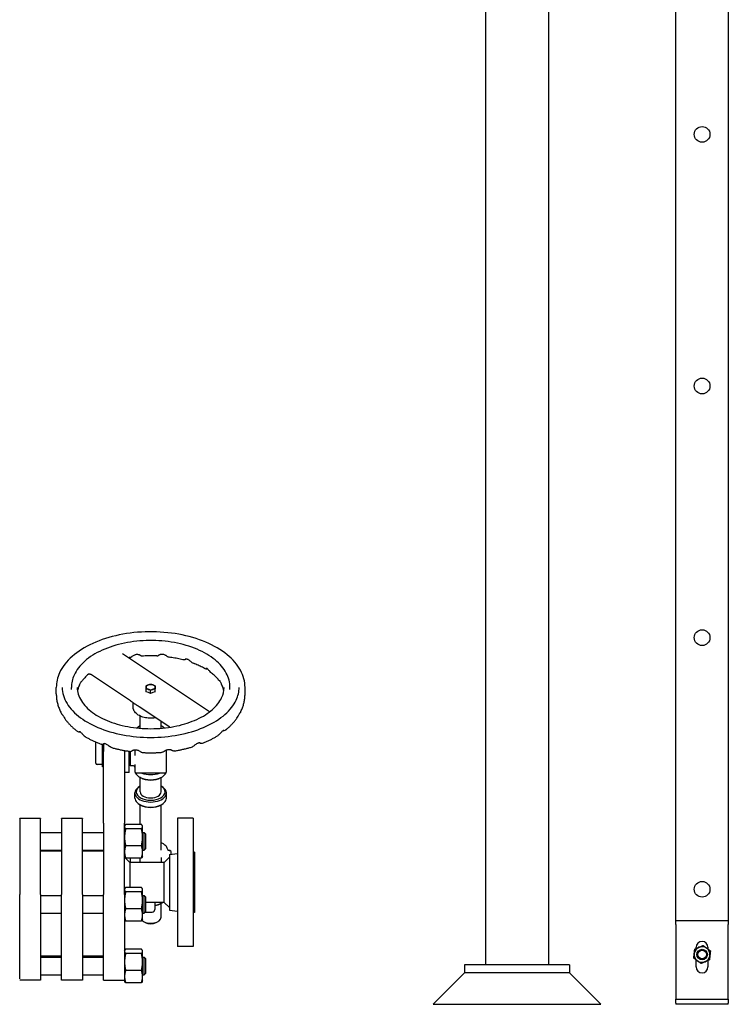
# Model space of a CAD drawing. Header units: inches. Extents: x 24 to 1128, y -74 to 748.
# Tile 385 of 557: x 731 to 765, y 141 to 188. Entities that reach past the tile are written whole.
import ezdxf

# ---------------------------------------------------------------- set-up
doc = ezdxf.new("R2010")
doc.units = ezdxf.units.IN
doc.header["$LTSCALE"] = 32
doc.header["$MEASUREMENT"] = 0
doc.layers.add('Visible (ANSI)', color=7, linetype='Continuous', lineweight=30)

msp = doc.modelspace()

# ---------------------------------------------------------------- linework, layer by layer
at = {"layer": 'Visible (ANSI)'}
for p, q in [((762.36905, 144.80516), (762.36905, 247.1195)), ((764.86905, 247.1195), (764.86905, 144.80516)), ((753.28905, 239.97594), (753.28905, 142.68016)), ((756.28905, 239.97594), (756.28905, 142.68016)), ((740.13716, 154.75262), (735.987, 157.52009)), ((736.36037, 155.26955), (734.45245, 156.54182)), ((732.82405, 155.61196), (732.82405, 155.91808)), ((733.5428, 155.81604), (733.5428, 155.91808)), ((741.1053, 155.81604), (741.1053, 155.91808)), ((741.82405, 155.61196), (741.82405, 155.91808)), ((737.10505, 155.70774), (737.10505, 155.84523)), ((737.21455, 155.67122), (737.10505, 155.70774)), ((737.32405, 155.6347), (737.21455, 155.67122)), ((737.32405, 155.6347), (737.32405, 155.7722)), ((737.43355, 155.67122), (737.32405, 155.6347)), ((737.54305, 155.70774), (737.43355, 155.67122)), ((737.54305, 155.70774), (737.54305, 155.84523)), ((736.48805, 154.98488), (736.48805, 155.18086)), ((738.23707, 154.01809), (736.77906, 154.99035)), ((736.82405, 153.96958), (736.82405, 154.55229)), ((736.82405, 154.09447), (736.79411, 154.0772)), ((737.82405, 153.96958), (737.82405, 154.29351)), ((737.82405, 154.09447), (737.85399, 154.0772)), ((734.70405, 152.30335), (734.70405, 153.314)), ((735.01655, 153.20001), (735.01655, 152.24085)), ((735.02787, 152.12486), (735.02787, 153.20047)), ((735.07905, 153.21123), (735.07905, 152.85435)), ((735.07905, 151.32356), (735.07905, 152.85435)), ((736.07905, 152.85435), (736.07905, 152.908)), ((736.07905, 152.85435), (736.07905, 151.32356)), ((736.30605, 151.86185), (736.30605, 152.87218)), ((736.35405, 152.86624), (736.35405, 152.18185)), ((736.57405, 152.94502), (736.57405, 152.66941)), ((738.07405, 151.89602), (738.07405, 152.93592)), ((735.01655, 152.24085), (734.76655, 152.24085)), ((735.02787, 152.29185), (735.01655, 152.29185)), ((736.35405, 152.24085), (736.30605, 152.24085)), ((736.51155, 152.18185), (736.35405, 152.18185)), ((736.57405, 152.24503), (736.57405, 151.89602)), ((735.07905, 152.12486), (735.02787, 152.12486)), ((736.30605, 151.86185), (736.07905, 151.86185)), ((738.01155, 151.83352), (736.63655, 151.83352)), ((735.07905, 149.44055), (735.07905, 151.32356)), ((736.07905, 151.32356), (736.07905, 149.44055)), ((736.83827, 151.61418), (736.79411, 151.63965)), ((736.82405, 151.20886), (736.79411, 151.19159)), ((736.82405, 150.93605), (736.82405, 151.62239)), ((737.80983, 151.61418), (737.85399, 151.63965)), ((737.82405, 150.93605), (737.82405, 151.62239)), ((737.82405, 151.20886), (737.85399, 151.19159)), ((736.57405, 150.64014), (736.57405, 150.88503)), ((738.07405, 150.64014), (738.07405, 150.88503)), ((736.83827, 150.30811), (736.79411, 150.33358)), ((736.82405, 149.38536), (736.82405, 150.31631)), ((737.80983, 150.30811), (737.85399, 150.33358)), ((737.82405, 148.15646), (737.82405, 150.31631)), ((732.07905, 149.66215), (731.07905, 149.66215)), ((731.07905, 149.65802), (731.07905, 149.66215)), ((731.07905, 149.65802), (731.07905, 146.03763)), ((732.07905, 149.66215), (732.07905, 149.65802)), ((732.07905, 146.03763), (732.07905, 149.65802)), ((734.07905, 149.66215), (733.07905, 149.66215)), ((733.07905, 149.65802), (733.07905, 149.66215)), ((733.07905, 149.65802), (733.07905, 146.03763)), ((734.07905, 149.66215), (734.07905, 149.65802)), ((734.07905, 146.03763), (734.07905, 149.65802)), ((735.07905, 149.44055), (735.07905, 146.03763)), ((736.07905, 146.03763), (736.07905, 149.44055)), ((736.07905, 149.30242), (736.09088, 149.32778)), ((736.88619, 149.38536), (736.13092, 149.38536)), ((736.93805, 149.30242), (736.92623, 149.32778)), ((739.34905, 149.67766), (738.59905, 149.67766)), ((738.59905, 149.67766), (738.59905, 143.55766)), ((739.34905, 149.67766), (739.34905, 143.55766)), ((732.07905, 149.00342), (733.07905, 149.00342)), ((734.07905, 149.00342), (735.07905, 149.00342)), ((736.88619, 149.17048), (736.13092, 149.17048)), ((736.93805, 149.27792), (736.93805, 149.30242)), ((736.93805, 148.76951), (736.93805, 149.27792)), ((736.93805, 149.00342), (737.01655, 149.00342)), ((737.07905, 148.94092), (737.01655, 149.00342)), ((737.01655, 148.16342), (737.01655, 149.00342)), ((737.07905, 148.94092), (737.07905, 148.22592)), ((736.93805, 148.07501), (736.93805, 148.76951)), ((732.07905, 148.16342), (733.07905, 148.16342)), ((733.07905, 148.1012), (732.07905, 148.1012)), ((734.07905, 148.16342), (735.07905, 148.16342)), ((735.07905, 148.1012), (734.07905, 148.1012)), ((736.88619, 148.36854), (736.13092, 148.36854)), ((736.93805, 148.16342), (737.01655, 148.16342)), ((736.93805, 147.86442), (736.93805, 148.07501)), ((737.07905, 148.22592), (737.01655, 148.16342)), ((738.2463, 148.1325), (738.20195, 148.1325)), ((738.2463, 148.13184), (738.21612, 148.13184)), ((738.21905, 147.94601), (738.59905, 147.99266)), ((738.21905, 147.94601), (738.21905, 145.28932)), ((738.3088, 148.07), (738.3088, 148.06934)), ((738.3088, 147.95703), (738.3088, 148.06934)), ((739.40905, 148.05766), (739.34905, 148.05766)), ((739.40905, 148.05766), (739.40905, 145.17766)), ((736.07905, 147.86442), (736.09088, 147.83906)), ((736.32905, 147.56766), (736.07905, 147.81766)), ((736.88619, 147.78148), (736.13092, 147.78148)), ((737.96905, 147.56766), (736.32905, 147.56766)), ((736.32905, 147.56766), (736.32905, 146.38016)), ((736.3393, 147.78148), (736.3393, 147.56766)), ((736.82405, 147.56766), (736.82405, 147.78148)), ((736.93805, 147.86442), (736.92623, 147.83906)), ((737.82405, 147.7986), (737.82405, 147.56766)), ((737.96905, 147.56766), (738.21905, 147.81766)), ((737.96905, 145.94591), (737.96905, 147.56766)), ((731.07905, 145.23975), (731.07905, 146.03763)), ((732.07905, 146.03763), (732.07905, 145.23975)), ((733.07905, 145.23975), (733.07905, 146.03763)), ((734.07905, 146.03763), (734.07905, 145.23975)), ((735.07905, 145.23975), (735.07905, 146.03763)), ((736.07905, 146.29722), (736.09088, 146.32258)), ((736.07905, 146.03763), (736.07905, 145.23975)), ((736.88619, 146.38016), (736.13092, 146.38016)), ((736.88619, 146.16528), (736.13092, 146.16528)), ((736.93805, 146.29722), (736.92623, 146.32258)), ((736.93805, 146.27272), (736.93805, 146.29722)), ((736.93805, 145.76431), (736.93805, 146.27272)), ((732.07905, 145.99822), (733.07905, 145.99822)), ((734.07905, 145.99822), (735.07905, 145.99822)), ((736.93805, 145.99822), (737.01655, 145.99822)), ((736.93805, 145.06981), (736.93805, 145.76431)), ((737.07905, 145.93572), (737.01655, 145.99822)), ((737.01655, 145.15822), (737.01655, 145.99822)), ((737.07905, 145.93572), (737.07905, 145.22072)), ((737.96905, 145.66766), (737.07905, 145.66766)), ((737.52405, 145.66766), (737.52405, 145.32775)), ((737.80983, 145.6144), (737.85399, 145.63988)), ((737.82405, 144.96484), (737.82405, 145.62261)), ((737.96905, 145.66766), (737.96905, 145.94591)), ((737.96905, 145.66766), (738.21905, 145.41766)), ((731.07905, 142.25481), (731.07905, 145.23975)), ((732.07905, 145.23975), (732.07905, 142.25481)), ((732.07905, 145.15822), (733.07905, 145.15822)), ((733.07905, 142.25481), (733.07905, 145.23975)), ((734.07905, 145.23975), (734.07905, 142.25481)), ((734.07905, 145.15822), (735.07905, 145.15822)), ((735.07905, 142.25481), (735.07905, 145.23975)), ((736.07905, 145.23975), (736.07905, 142.25481)), ((736.88619, 145.36334), (736.13092, 145.36334)), ((736.93805, 145.15822), (737.01655, 145.15822)), ((737.07905, 145.22072), (737.01655, 145.15822)), ((737.06109, 145.20275), (737.39905, 145.20275)), ((738.21905, 145.28932), (738.59905, 145.24266)), ((739.40905, 145.17766), (739.34905, 145.17766)), ((736.07905, 144.85922), (736.09088, 144.83385)), ((736.88619, 144.77628), (736.13092, 144.77628)), ((736.93805, 144.85922), (736.92623, 144.83385)), ((736.93805, 144.85922), (736.93805, 145.06981)), ((737.05908, 144.70952), (736.97076, 144.76047)), ((737.58902, 144.70952), (737.67735, 144.76047)), ((762.36905, 144.80516), (764.86905, 144.80516)), ((762.36905, 144.61516), (762.36905, 144.80516)), ((764.86905, 144.80516), (764.86905, 144.61516)), ((762.36905, 144.61516), (762.36905, 141.43516)), ((764.86905, 141.43516), (764.86905, 144.61516)), ((736.07905, 143.35565), (736.09088, 143.38102)), ((736.88619, 143.43859), (736.13092, 143.43859)), ((736.88619, 143.22371), (736.13092, 143.22371)), ((736.93805, 143.35565), (736.92623, 143.38102)), ((736.93805, 143.33115), (736.93805, 143.35565)), ((736.93805, 142.82274), (736.93805, 143.33115)), ((739.34905, 143.55766), (738.59905, 143.55766)), ((763.3378, 143.46659), (763.3378, 143.52391)), ((763.9003, 143.52391), (763.9003, 143.43866)), ((733.07905, 143.1012), (732.07905, 143.1012)), ((732.07905, 143.05665), (733.07905, 143.05665)), ((735.07905, 143.1012), (734.07905, 143.1012)), ((734.07905, 143.05665), (735.07905, 143.05665)), ((736.93805, 143.05665), (737.01655, 143.05665)), ((736.93805, 142.12824), (736.93805, 142.82274)), ((737.07905, 142.99415), (737.01655, 143.05665)), ((737.01655, 142.21665), (737.01655, 143.05665)), ((737.07905, 142.99415), (737.07905, 142.27915)), ((763.3378, 142.58641), (763.3378, 142.92166)), ((763.9003, 142.89373), (763.9003, 142.58641)), ((736.88619, 142.42177), (736.13092, 142.42177)), ((737.07905, 142.27915), (737.01655, 142.21665)), ((752.28905, 142.30516), (750.78905, 140.80516)), ((752.28905, 142.68016), (752.28905, 142.30516)), ((757.28905, 142.68016), (752.28905, 142.68016)), ((757.28905, 142.30516), (752.28905, 142.30516)), ((757.28905, 142.30516), (752.28905, 142.30516)), ((757.28905, 142.68016), (757.28905, 142.30516)), ((757.28905, 142.30516), (758.78905, 140.80516)), ((731.07905, 142.01873), (731.07905, 142.25481)), ((732.07905, 141.96192), (731.07905, 141.96192)), ((732.07905, 142.25481), (732.07905, 141.96192)), ((732.07905, 142.21665), (733.07905, 142.21665)), ((733.07905, 141.96192), (733.07905, 142.25481)), ((734.07905, 141.96192), (733.07905, 141.96192)), ((734.07905, 142.25481), (734.07905, 141.96192)), ((734.07905, 142.21665), (735.07905, 142.21665)), ((735.07905, 141.96192), (735.07905, 142.25481)), ((735.07905, 141.96192), (736.07905, 141.96192)), ((736.07905, 142.25481), (736.07905, 142.01873)), ((736.07905, 142.01873), (736.07905, 141.91765)), ((736.07905, 141.91765), (736.09088, 141.89229)), ((736.88619, 141.83471), (736.13092, 141.83471)), ((736.93805, 141.91765), (736.92623, 141.89229)), ((736.93805, 142.21665), (737.01655, 142.21665)), ((736.93805, 141.91765), (736.93805, 142.12824)), ((762.36905, 141.43516), (762.36905, 141.05516)), ((764.86905, 141.05516), (764.86905, 141.43516)), ((762.36905, 141.05516), (764.86905, 141.05516)), ((762.36905, 140.86516), (762.36905, 141.05516)), ((762.36905, 140.86516), (762.36905, 140.80516)), ((764.86905, 141.05516), (764.86905, 140.86516)), ((764.86905, 140.80516), (764.86905, 140.86516)), ((750.78905, 140.80516), (758.78905, 140.80516)), ((764.86905, 140.80516), (762.36905, 140.80516))]:
    msp.add_line(p, q, dxfattribs=at)
for centre, radius in [((763.61905, 182.29016), 0.375), ((763.61905, 182.29016), 0.375), ((763.61905, 170.29016), 0.375), ((763.61905, 170.29016), 0.375), ((763.61905, 158.29016), 0.375), ((763.61905, 158.29016), 0.375), ((763.61905, 146.29016), 0.375), ((763.61905, 146.29016), 0.375), ((763.61905, 143.18016), 0.25014), ((763.61905, 143.18016), 0.25), ((763.61905, 143.18016), 0.20281)]:
    msp.add_circle(centre, radius, dxfattribs=at)
for centre, radius, start, end in [((734.76655, 152.30335), 0.0625, 180, 270), ((736.51155, 152.11935), 0.0625, 0, 90), ((736.63655, 151.89602), 0.0625, 180, 270), ((738.01155, 151.89602), 0.0625, 270, 0), ((738.2463, 148.07), 0.0625, 0, 90), ((738.2463, 148.06934), 0.0625, 0, 90), ((737.39905, 145.32775), 0.125, 270, 0), ((763.61905, 143.52391), 0.28125, 0, 180), ((763.61905, 143.18016), 0.375, 173.571108, 233.571108), ((763.61905, 143.18016), 0.375, 113.571108, 173.571108), ((763.61905, 143.18016), 0.375, 53.571108, 113.571108), ((763.61905, 143.18016), 0.375, 353.571108, 53.571108), ((763.61905, 143.18016), 0.375, 233.571108, 293.571108), ((763.61905, 143.18016), 0.375, 293.571108, 353.571108), ((763.61905, 142.58641), 0.28125, 180, 0)]:
    msp.add_arc(centre, radius, start, end, dxfattribs=at)
for centre, major_axis, start_param, end_param in [((737.32405, 155.93423), (-0.219, 0), 5.23598776, 6.28318531), ((737.32405, 155.93423), (-0.219, 0), 0, 1.04719755), ((737.32405, 155.93423), (-0.219, 0), 4.1887902, 5.23598776), ((737.32405, 155.93423), (0.219, 0), 0, 1.04719755), ((737.32405, 155.93423), (0.219, 0), 5.23598776, 6.28318531), ((737.32405, 155.78077), (-0.219, 0), 1.04056409, 1.05383101), ((737.32405, 155.93423), (0.219, 0), 4.1887902, 5.23598776), ((737.32405, 155.78077), (-0.219, 0), 2.08776164, 2.10102856), ((737.32405, 153.77064), (-0.75, 0), 5.49705105, 5.7680095), ((737.32405, 153.82166), (0.6875, 0), 2.38513627, 2.72705465), ((737.32405, 153.82166), (0.6875, 0), 0.414538, 0.75645638), ((737.32405, 153.77064), (-0.75, 0), 3.65676846, 3.92772692), ((737.32405, 151.94622), (0.75, 0), 3.36010904, 6.06466892), ((737.32405, 152.1911), (0.75, 0), 4.11251106, 5.3122669), ((737.32405, 150.93605), (0.6875, 0), 2.38513627, 7.03964169), ((737.32405, 151.8952), (0.6875, 0), 3.92772692, 5.49705105), ((737.32405, 150.88503), (-0.75, 0), 5.49705105, 10.21091222), ((737.32405, 150.93605), (-0.5, 0), 0, 3.14159265), ((737.32405, 150.64014), (0.75, 0), 3.14159265, 6.28318531), ((737.32405, 150.58912), (0.6875, 0), 3.92772692, 5.49705105), ((737.32405, 145.94644), (-0.75, 0), 1.84072912, 2.44254891), ((737.32405, 145.89542), (0.6875, 0), 5.00756587, 5.49705105), ((737.32405, 144.96484), (0.5, 0), 3.73184573, 6.28318531), ((737.32405, 144.8628), (0.375, 0), 3.92772692, 5.49705105)]:
    msp.add_ellipse(centre, major_axis=major_axis, ratio=0.57763339, start_param=start_param, end_param=end_param, dxfattribs=at)
for points, knots in [([(741.82405, 155.91808), (741.82405, 156.19555), (741.75016, 156.47246), (741.46308, 157.00212), (741.24569, 157.25402), (740.68572, 157.70947), (740.33938, 157.91147), (739.55648, 158.24089), (739.11973, 158.36801), (738.20146, 158.53498), (737.72019, 158.57499), (736.76081, 158.56455), (736.28286, 158.51419), (735.37706, 158.32773), (734.94941, 158.19159), (734.1868, 157.8453), (733.8521, 157.63507), (733.31247, 157.15922), (733.10686, 156.89361), (732.87679, 156.38736), (732.82405, 156.15285), (732.82405, 155.91808)], [2.42775168, 2.42775168, 2.42775168, 2.42775168, 2.73116654, 2.73116654, 3.04527844, 3.04527844, 3.36899596, 3.36899596, 3.69358656, 3.69358656, 4.01738867, 4.01738867, 4.34088001, 4.34088001, 4.66476003, 4.66476003, 4.98941876, 4.98941876, 5.31262067, 5.31262067, 5.56934434, 5.56934434, 5.56934434, 5.56934434]), ([(741.1053, 155.91808), (741.1053, 156.15131), (741.04373, 156.384), (740.80468, 156.82958), (740.62318, 157.04159), (740.15489, 157.42592), (739.86431, 157.59665), (739.20709, 157.8753), (738.84022, 157.9829), (738.06882, 158.1245), (737.66453, 158.15867), (736.8584, 158.15082), (736.45671, 158.1089), (735.69499, 157.95275), (735.33514, 157.83847), (734.69279, 157.54713), (734.41053, 157.36997), (733.95516, 156.96813), (733.78133, 156.74345), (733.58728, 156.31493), (733.5428, 156.11664), (733.5428, 155.91808)], [2.42775168, 2.42775168, 2.42775168, 2.42775168, 2.72826147, 2.72826147, 3.04104389, 3.04104389, 3.36536947, 3.36536947, 3.69085184, 3.69085184, 4.01539914, 4.01539914, 4.33956974, 4.33956974, 4.66419983, 4.66419983, 4.98975147, 4.98975147, 5.31350901, 5.31350901, 5.56934434, 5.56934434, 5.56934434, 5.56934434]), ([(736.33331, 157.34462), (736.35097, 157.34745), (736.365, 157.35259), (736.39544, 157.36622), (736.40839, 157.37486), (736.43893, 157.39568), (736.45541, 157.40819), (736.49347, 157.43461), (736.51528, 157.44844), (736.55631, 157.46948), (736.57556, 157.47759), (736.61329, 157.48955), (736.63188, 157.49357), (736.66866, 157.49783), (736.68687, 157.49801), (736.72213, 157.49481), (736.73921, 157.49129), (736.76912, 157.48206), (736.78214, 157.47637), (736.80112, 157.46615), (736.80762, 157.46158), (736.81281, 157.45748), (736.8138, 157.45648), (736.8138, 157.45649)], [4.32889173, 4.32889173, 4.32889173, 4.32889173, 4.42367968, 4.42367968, 4.57937112, 4.57937112, 4.80737809, 4.80737809, 5.06362858, 5.06362858, 5.27420922, 5.27420922, 5.48002575, 5.48002575, 5.68890679, 5.68890679, 5.90419292, 5.90419292, 6.11358112, 6.11358112, 6.30343835, 6.30343835, 6.40318476, 6.40318476, 6.40318476, 6.40318476]), ([(736.91822, 157.40964), (736.90492, 157.40879), (736.89444, 157.4101), (736.8732, 157.41428), (736.86496, 157.41766), (736.84811, 157.42528), (736.84252, 157.42912), (736.8322, 157.43635), (736.82872, 157.43938), (736.82186, 157.44553), (736.81922, 157.44826), (736.81324, 157.45468), (736.8105, 157.45798), (736.80805, 157.46113)], [6.656379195, 6.656379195, 6.656379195, 6.656379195, 6.66327992, 6.66327992, 6.673873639, 6.673873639, 6.691219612, 6.691219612, 6.713991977, 6.713991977, 6.745198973, 6.745198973, 6.795013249, 6.795013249, 6.795013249, 6.795013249]), ([(737.61385, 157.41595), (737.56755, 157.41805), (737.52118, 157.41964), (737.42834, 157.42182), (737.38189, 157.42241), (737.28897, 157.42257), (737.2425, 157.42215), (737.14964, 157.4203), (737.10325, 157.41887), (737.01061, 157.41501), (736.96436, 157.41257), (736.91822, 157.40964)], [3.92036839, 3.92036839, 3.92036839, 3.92036839, 3.957925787, 3.957925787, 3.995483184, 3.995483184, 4.033040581, 4.033040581, 4.070597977, 4.070597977, 4.108155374, 4.108155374, 4.108155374, 4.108155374]), ([(737.61385, 157.41595), (737.62717, 157.41535), (737.63761, 157.41685), (737.65891, 157.42145), (737.66697, 157.42499), (737.68513, 157.43361), (737.69018, 157.4376), (737.70431, 157.44813), (737.70609, 157.45062), (737.71102, 157.45558), (737.71205, 157.45678), (737.7135, 157.45841), (737.71391, 157.45888), (737.7146, 157.45968), (737.71484, 157.45998), (737.71533, 157.46055), (737.71549, 157.46074), (737.71581, 157.46113), (737.71586, 157.46118), (737.71586, 157.46118)], [7.831306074, 7.831306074, 7.831306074, 7.831306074, 7.831937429, 7.831937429, 7.8329316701, 7.8329316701, 7.8348758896, 7.8348758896, 7.8397932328, 7.8397932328, 7.846488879, 7.846488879, 7.8513161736, 7.8513161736, 7.856841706, 7.856841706, 7.8651145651, 7.8651145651, 7.8799219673, 7.8799219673, 7.8799219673, 7.8799219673]), ([(737.71442, 157.45956), (737.71445, 157.4596), (737.71571, 157.46089), (737.72299, 157.46679), (737.73036, 157.47213), (737.75023, 157.48327), (737.76259, 157.48906), (737.79117, 157.49906), (737.80763, 157.50321), (737.84298, 157.50817), (737.86167, 157.50887), (737.89936, 157.50621), (737.9184, 157.50292), (737.95619, 157.49252), (737.975, 157.48542), (738.01169, 157.46818), (738.0296, 157.45798), (738.06474, 157.43552), (738.08146, 157.42337), (738.10988, 157.40303), (738.12135, 157.39471), (738.15143, 157.37705), (738.1704, 157.36606), (738.20266, 157.36151)], [8.00269882, 8.00269882, 8.00269882, 8.00269882, 8.15628314, 8.15628314, 8.36168622, 8.36168622, 8.55765667, 8.55765667, 8.76569135, 8.76569135, 8.97940742, 8.97940742, 9.18944591, 9.18944591, 9.39661563, 9.39661563, 9.60660863, 9.60660863, 9.83560149, 9.83560149, 9.99944457, 9.99944457, 10.16328764, 10.16328764, 10.16328764, 10.16328764]), ([(738.85552, 157.23094), (738.8138, 157.24192), (738.77167, 157.25246), (738.68662, 157.27265), (738.64372, 157.2823), (738.5572, 157.30067), (738.51359, 157.3094), (738.42575, 157.32592), (738.38151, 157.3337), (738.29249, 157.34833), (738.2477, 157.35516), (738.20266, 157.36151)], [3.570949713, 3.570949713, 3.570949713, 3.570949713, 3.608592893, 3.608592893, 3.646236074, 3.646236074, 3.683879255, 3.683879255, 3.721522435, 3.721522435, 3.759165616, 3.759165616, 3.759165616, 3.759165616]), ([(739.03476, 157.27884), (739.02737, 157.27325), (739.01978, 157.268), (738.99508, 157.25248), (738.97747, 157.24364), (738.94461, 157.2323), (738.93016, 157.22863), (738.89722, 157.22513), (738.87867, 157.22485), (738.85552, 157.23094)], [7.240796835, 7.240796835, 7.240796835, 7.240796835, 7.315130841, 7.315130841, 7.477009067, 7.477009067, 7.59124799, 7.59124799, 7.705486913, 7.705486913, 7.705486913, 7.705486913]), ([(738.96214, 157.27918), (738.96214, 157.27917), (738.96369, 157.27987), (738.97026, 157.28174), (738.97662, 157.28302), (738.99425, 157.28431), (739.00639, 157.28395), (739.03387, 157.27959), (739.04922, 157.27549), (739.08076, 157.26322), (739.09684, 157.25532), (739.12993, 157.23564), (739.14682, 157.22397), (739.18254, 157.1967), (739.20132, 157.18092), (739.24381, 157.14484), (739.2676, 157.12421), (739.31445, 157.09139), (739.33652, 157.0781), (739.36221, 157.06822)], [8.2213569, 8.2213569, 8.2213569, 8.2213569, 8.32885227, 8.32885227, 8.4875755, 8.4875755, 8.688679, 8.688679, 8.89752184, 8.89752184, 9.09276794, 9.09276794, 9.2853248, 9.2853248, 9.49129706, 9.49129706, 9.74199943, 9.74199943, 9.92531347, 9.92531347, 9.92531347, 9.92531347]), ([(739.88534, 156.82258), (739.85387, 156.84051), (739.82167, 156.85817), (739.75587, 156.89289), (739.72227, 156.90996), (739.65372, 156.94346), (739.61878, 156.95989), (739.54761, 156.99206), (739.51138, 157.0078), (739.43769, 157.03856), (739.40024, 157.05358), (739.36221, 157.06822)], [3.220070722, 3.220070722, 3.220070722, 3.220070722, 3.258229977, 3.258229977, 3.296389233, 3.296389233, 3.334548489, 3.334548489, 3.372707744, 3.372707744, 3.410867, 3.410867, 3.410867, 3.410867]), ([(739.96622, 156.84541), (739.96622, 156.84541), (739.96629, 156.8454), (739.96724, 156.84524), (739.97056, 156.84451), (739.98092, 156.84037), (739.98863, 156.83649), (740.00654, 156.82471), (740.01673, 156.81686), (740.03895, 156.7969), (740.05095, 156.78483), (740.0776, 156.75569), (740.09225, 156.73845), (740.12632, 156.69801), (740.14583, 156.67464), (740.18676, 156.63114), (740.20742, 156.61121), (740.23055, 156.59317)], [4.92942568, 4.92942568, 4.92942568, 4.92942568, 4.95253702, 4.95253702, 5.10229906, 5.10229906, 5.2791683, 5.2791683, 5.45304022, 5.45304022, 5.62637691, 5.62637691, 5.81346238, 5.81346238, 6.02858532, 6.02858532, 6.2133455, 6.2133455, 6.2133455, 6.2133455]), ([(734.35826, 156.54544), (734.33236, 156.52389), (734.30743, 156.5022), (734.25953, 156.45861), (734.23656, 156.43671), (734.19259, 156.39278), (734.1716, 156.37076), (734.13159, 156.32668), (734.11257, 156.30462), (734.07651, 156.26054), (734.05947, 156.23852), (734.04339, 156.21657)], [4.96238448, 4.96238448, 4.96238448, 4.96238448, 5.003756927, 5.003756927, 5.045129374, 5.045129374, 5.086501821, 5.086501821, 5.127874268, 5.127874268, 5.169246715, 5.169246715, 5.169246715, 5.169246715]), ([(734.34601, 156.55069), (734.34601, 156.55069), (734.34639, 156.55092), (734.34859, 156.55208), (734.35109, 156.55336), (734.35944, 156.55642), (734.36483, 156.55812), (734.38028, 156.56073), (734.39073, 156.56155), (734.41554, 156.55857), (734.42983, 156.55446), (734.44603, 156.54587), (734.44932, 156.5439), (734.45245, 156.54182)], [0.285094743, 0.285094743, 0.285094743, 0.285094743, 0.326236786, 0.326236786, 0.389718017, 0.389718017, 0.444783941, 0.444783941, 0.502526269, 0.502526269, 0.56020239, 0.56020239, 0.575527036, 0.575527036, 0.575527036, 0.575527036]), ([(734.35826, 156.54544), (734.36324, 156.54958), (734.3681, 156.5538), (734.37346, 156.55865), (734.37407, 156.5592), (734.37468, 156.55976)], [9.7695239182, 9.7695239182, 9.7695239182, 9.7695239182, 9.8102166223, 9.8102166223, 9.8154678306, 9.8154678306, 9.8154678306, 9.8154678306]), ([(740.04086, 156.79464), (740.04022, 156.79458), (740.03958, 156.79452), (739.997, 156.79079), (739.95697, 156.79355), (739.90605, 156.81208), (739.89578, 156.81663), (739.88534, 156.82258)], [10.961532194, 10.961532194, 10.961532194, 10.961532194, 10.96615756, 10.96615756, 11.269122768, 11.269122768, 11.344988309, 11.344988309, 11.344988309, 11.344988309]), ([(740.56374, 156.27001), (740.54632, 156.29174), (740.52795, 156.3135), (740.48927, 156.357), (740.46897, 156.37874), (740.42645, 156.42213), (740.40422, 156.44377), (740.35785, 156.48686), (740.33371, 156.50832), (740.28354, 156.55097), (740.25751, 156.57216), (740.23055, 156.59317)], [2.861353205, 2.861353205, 2.861353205, 2.861353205, 2.902169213, 2.902169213, 2.94298522, 2.94298522, 2.983801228, 2.983801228, 3.024617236, 3.024617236, 3.065433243, 3.065433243, 3.065433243, 3.065433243]), ([(733.1053, 155.91808), (733.1053, 155.65791), (733.18206, 155.39692), (733.48264, 154.90676), (733.69954, 154.67745), (734.24874, 154.27214), (734.57757, 154.09516), (735.3178, 153.80803), (735.729, 153.69791), (736.59292, 153.55655), (737.0456, 153.52554), (737.94555, 153.5464), (738.39265, 153.59836), (739.23453, 153.77948), (739.62922, 153.90854), (740.3254, 154.22879), (740.62694, 154.41977), (741.1089, 154.84177), (741.28865, 155.07254), (741.49566, 155.50962), (741.5428, 155.71399), (741.5428, 155.91808)], [5.56934434, 5.56934434, 5.56934434, 5.56934434, 5.90976835, 5.90976835, 6.23345651, 6.23345651, 6.54879195, 6.54879195, 6.86410793, 6.86410793, 7.18026206, 7.18026206, 7.49668224, 7.49668224, 7.8126605, 7.8126605, 8.12776708, 8.12776708, 8.44389088, 8.44389088, 8.71093699, 8.71093699, 8.71093699, 8.71093699]), ([(733.82405, 155.91808), (733.82405, 155.70215), (733.88851, 155.48534), (734.14119, 155.07923), (734.32214, 154.88986), (734.77956, 154.55572), (735.05267, 154.40998), (735.66726, 154.17361), (736.00859, 154.08301), (736.72566, 153.96703), (737.10137, 153.94186), (737.84805, 153.96014), (738.21889, 154.00366), (738.91668, 154.15449), (739.24357, 154.26169), (739.81948, 154.52699), (740.06856, 154.68491), (740.46626, 155.03292), (740.61423, 155.22277), (740.78518, 155.58211), (740.82405, 155.75024), (740.82405, 155.91808)], [5.56934434, 5.56934434, 5.56934434, 5.56934434, 5.91435934, 5.91435934, 6.23841378, 6.23841378, 6.55273338, 6.55273338, 6.86711699, 6.86711699, 7.18250696, 7.18250696, 7.49820945, 7.49820945, 7.81337603, 7.81337603, 8.12748782, 8.12748782, 8.44276451, 8.44276451, 8.71093699, 8.71093699, 8.71093699, 8.71093699]), ([(733.92611, 156.02499), (733.91191, 155.99629), (733.89933, 155.96784), (733.87725, 155.91147), (733.86773, 155.88356), (733.85159, 155.82825), (733.84497, 155.80084), (733.8385, 155.76744), (733.83738, 155.76126), (733.83632, 155.75509)], [5.291073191, 5.291073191, 5.291073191, 5.291073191, 5.34672742, 5.34672742, 5.402381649, 5.402381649, 5.458035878, 5.458035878, 5.470697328, 5.470697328, 5.470697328, 5.470697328]), ([(733.92611, 156.02499), (733.94008, 156.05324), (733.95165, 156.07974), (733.97113, 156.12363), (733.97941, 156.14193), (733.99311, 156.16946), (733.99873, 156.17952), (734.00742, 156.19335), (734.01067, 156.19754), (734.01225, 156.19939), (734.01246, 156.19959), (734.01248, 156.1996)], [8.328078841, 8.328078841, 8.328078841, 8.328078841, 8.541050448, 8.541050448, 8.738918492, 8.738918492, 8.911450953, 8.911450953, 9.071062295, 9.071062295, 9.112675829, 9.112675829, 9.112675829, 9.112675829]), ([(734.04339, 156.21657), (734.03307, 156.20247), (734.02303, 156.19271), (734.00599, 156.17824), (733.99955, 156.17326), (733.99283, 156.16853)], [9.603925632, 9.603925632, 9.603925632, 9.603925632, 9.723633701, 9.723633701, 9.791557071, 9.791557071, 9.791557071, 9.791557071]), ([(740.59911, 156.25586), (740.5991, 156.25586), (740.59979, 156.25521), (740.60293, 156.25162), (740.60637, 156.24727), (740.61526, 156.23396), (740.62092, 156.22452), (740.63407, 156.20017), (740.64166, 156.1849), (740.65958, 156.14767), (740.67007, 156.12521), (740.68771, 156.09027), (740.69332, 156.07948), (740.69933, 156.06851)], [8.60858715, 8.60858715, 8.60858715, 8.60858715, 8.686808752, 8.686808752, 8.829417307, 8.829417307, 8.988657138, 8.988657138, 9.160385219, 9.160385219, 9.353124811, 9.353124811, 9.435423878, 9.435423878, 9.435423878, 9.435423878]), ([(740.81179, 155.75509), (740.80979, 155.76672), (740.80755, 155.77838), (740.79866, 155.82012), (740.79059, 155.85041), (740.77089, 155.91163), (740.75926, 155.94256), (740.7322, 156.00507), (740.71677, 156.03665), (740.69933, 156.06851)], [2.526398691, 2.526398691, 2.526398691, 2.526398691, 2.550260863, 2.550260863, 2.611515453, 2.611515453, 2.672770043, 2.672770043, 2.734024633, 2.734024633, 2.734024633, 2.734024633]), ([(732.82405, 155.61196), (732.82405, 155.54532), (732.82769, 155.47867), (732.84216, 155.34607), (732.85299, 155.28011), (732.88161, 155.14951), (732.89939, 155.08487), (732.94157, 154.95741), (732.96596, 154.89459), (733.02093, 154.77115), (733.05152, 154.71054), (733.08499, 154.65116)], [5.569344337, 5.569344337, 5.569344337, 5.569344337, 5.632294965, 5.632294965, 5.695245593, 5.695245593, 5.75819622, 5.75819622, 5.821146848, 5.821146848, 5.884097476, 5.884097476, 5.884097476, 5.884097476]), ([(741.60681, 154.7326), (741.63483, 154.78759), (741.66038, 154.84356), (741.70624, 154.95722), (741.72655, 155.01491), (741.76162, 155.13169), (741.77638, 155.19078), (741.8001, 155.30996), (741.80907, 155.37005), (741.82104, 155.49075), (741.82405, 155.55136), (741.82405, 155.61196)], [2.141513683, 2.141513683, 2.141513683, 2.141513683, 2.198761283, 2.198761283, 2.256008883, 2.256008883, 2.313256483, 2.313256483, 2.370504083, 2.370504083, 2.427751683, 2.427751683, 2.427751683, 2.427751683]), ([(736.77906, 154.99035), (736.75283, 155.00784), (736.72577, 155.02497), (736.67021, 155.06001), (736.64172, 155.07794), (736.58421, 155.11521), (736.55521, 155.13454), (736.49778, 155.17392), (736.46936, 155.19394), (736.41378, 155.23301), (736.38659, 155.25206), (736.36037, 155.26955)], [0, 0, 0, 0, 0.32492552, 0.32492552, 0.64985103, 0.64985103, 0.97477655, 0.97477655, 1.29970206, 1.29970206, 1.62462758, 1.62462758, 1.62462758, 1.62462758]), ([(737.55932, 154.47004), (737.48997, 154.45747), (737.41818, 154.45054), (737.25726, 154.44791), (737.16804, 154.45524), (736.99678, 154.48719), (736.9148, 154.51186), (736.76535, 154.57813), (736.69792, 154.61985), (736.58843, 154.71844), (736.5452, 154.77498), (736.49871, 154.88489), (736.48805, 154.93479), (736.48805, 154.98488)], [5.1220326, 5.1220326, 5.1220326, 5.1220326, 5.39801135, 5.39801135, 5.73860544, 5.73860544, 6.08092017, 6.08092017, 6.42665217, 6.42665217, 6.75741256, 6.75741256, 6.99702628, 6.99702628, 6.99702628, 6.99702628]), ([(733.13248, 154.59902), (733.1272, 154.60305), (733.12219, 154.60722), (733.11251, 154.61601), (733.10782, 154.6206), (733.09769, 154.63209), (733.09231, 154.63815), (733.08499, 154.65116)], [8.028946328, 8.028946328, 8.028946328, 8.028946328, 8.097144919, 8.097144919, 8.164406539, 8.164406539, 8.231668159, 8.231668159, 8.231668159, 8.231668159]), ([(733.1189, 154.61649), (733.11891, 154.61648), (733.11906, 154.61633), (733.12032, 154.61499), (733.12293, 154.61199), (733.1308, 154.60161), (733.13657, 154.59329), (733.15058, 154.57109), (733.15898, 154.55678), (733.17848, 154.52226), (733.18985, 154.50145), (733.2169, 154.4537), (733.23319, 154.42589), (733.26128, 154.38416), (733.27106, 154.37048), (733.28166, 154.35687)], [8.55998434, 8.55998434, 8.55998434, 8.55998434, 8.59500475, 8.59500475, 8.72930719, 8.72930719, 8.89772636, 8.89772636, 9.07995833, 9.07995833, 9.27615761, 9.27615761, 9.49558753, 9.49558753, 9.60175687, 9.60175687, 9.60175687, 9.60175687]), ([(741.43248, 154.44561), (741.45537, 154.47785), (741.47442, 154.51057), (741.50562, 154.56777), (741.51851, 154.59317), (741.53966, 154.63375), (741.54842, 154.65005), (741.56282, 154.67496), (741.56869, 154.68413), (741.57658, 154.69541), (741.57917, 154.69842), (741.57912, 154.69839)], [4.75136329, 4.75136329, 4.75136329, 4.75136329, 4.99691738, 4.99691738, 5.22361665, 5.22361665, 5.42349761, 5.42349761, 5.61002867, 5.61002867, 5.77166533, 5.77166533, 5.77166533, 5.77166533]), ([(741.60681, 154.7326), (741.60334, 154.7258), (741.60061, 154.72164), (741.59495, 154.71334), (741.59234, 154.71008), (741.58475, 154.70098), (741.5805, 154.6967), (741.57464, 154.69114), (741.57321, 154.68982), (741.57177, 154.68851)], [6.037938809, 6.037938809, 6.037938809, 6.037938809, 6.061962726, 6.061962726, 6.095556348, 6.095556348, 6.16796004, 6.16796004, 6.190737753, 6.190737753, 6.190737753, 6.190737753]), ([(733.28166, 154.35687), (733.31224, 154.31761), (733.34412, 154.27903), (733.41036, 154.20328), (733.44472, 154.1661), (733.51581, 154.09315), (733.55253, 154.05738), (733.62824, 153.98727), (733.66722, 153.95293), (733.74734, 153.88567), (733.78847, 153.85276), (733.83064, 153.82056)], [5.992063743, 5.992063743, 5.992063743, 5.992063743, 6.037052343, 6.037052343, 6.082040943, 6.082040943, 6.127029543, 6.127029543, 6.172018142, 6.172018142, 6.217006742, 6.217006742, 6.217006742, 6.217006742]), ([(740.90228, 153.88743), (740.94352, 153.92101), (740.98368, 153.95533), (741.06171, 154.02543), (741.09958, 154.0612), (741.17294, 154.13421), (741.20843, 154.17144), (741.27689, 154.24734), (741.30987, 154.28601), (741.37319, 154.36476), (741.40353, 154.40484), (741.43248, 154.44561)], [1.810769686, 1.810769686, 1.810769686, 1.810769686, 1.856314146, 1.856314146, 1.901858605, 1.901858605, 1.947403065, 1.947403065, 1.992947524, 1.992947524, 2.038491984, 2.038491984, 2.038491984, 2.038491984]), ([(733.98758, 153.77673), (733.97525, 153.77644), (733.96307, 153.77682), (733.9122, 153.78129), (733.87672, 153.7892), (733.83633, 153.81635), (733.83349, 153.81838), (733.83064, 153.82056)], [7.465347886, 7.465347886, 7.465347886, 7.465347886, 7.556770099, 7.556770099, 7.853164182, 7.853164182, 7.875416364, 7.875416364, 7.875416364, 7.875416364]), ([(733.9156, 153.82272), (733.91559, 153.82272), (733.91633, 153.82257), (733.92013, 153.8214), (733.92483, 153.81965), (733.93787, 153.81313), (733.94662, 153.80799), (733.96701, 153.79377), (733.97879, 153.78449), (734.00486, 153.76159), (734.01923, 153.74778), (734.05125, 153.71536), (734.06894, 153.69654), (734.11024, 153.65344), (734.13397, 153.62915), (734.18347, 153.58585), (734.2083, 153.56683), (734.23606, 153.5507)], [8.47186631, 8.47186631, 8.47186631, 8.47186631, 8.54234899, 8.54234899, 8.68466638, 8.68466638, 8.84869956, 8.84869956, 9.02185755, 9.02185755, 9.20405583, 9.20405583, 9.40478254, 9.40478254, 9.64212769, 9.64212769, 9.84817477, 9.84817477, 9.84817477, 9.84817477]), ([(734.23606, 153.5507), (734.28075, 153.52473), (734.32621, 153.4994), (734.41863, 153.45003), (734.46558, 153.42598), (734.56089, 153.37919), (734.60925, 153.35645), (734.7073, 153.31226), (734.757, 153.29082), (734.85766, 153.24926), (734.90862, 153.22915), (734.96017, 153.2097)], [0.068595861, 0.068595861, 0.068595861, 0.068595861, 0.110549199, 0.110549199, 0.152502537, 0.152502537, 0.194455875, 0.194455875, 0.236409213, 0.236409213, 0.278362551, 0.278362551, 0.278362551, 0.278362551]), ([(739.80191, 153.25418), (739.85273, 153.27469), (739.90293, 153.29586), (740.00198, 153.33953), (740.05085, 153.36202), (740.14718, 153.40832), (740.19464, 153.43212), (740.2881, 153.48103), (740.33409, 153.50612), (740.42452, 153.55761), (740.46896, 153.584), (740.51259, 153.61102)], [1.466737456, 1.466737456, 1.466737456, 1.466737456, 1.508831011, 1.508831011, 1.550924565, 1.550924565, 1.593018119, 1.593018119, 1.635111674, 1.635111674, 1.677205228, 1.677205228, 1.677205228, 1.677205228]), ([(740.51259, 153.61102), (740.55035, 153.6344), (740.58289, 153.66315), (740.64072, 153.72061), (740.66632, 153.74934), (740.70813, 153.79458), (740.72508, 153.81239), (740.75442, 153.84056), (740.7671, 153.8516), (740.78886, 153.86841), (740.79813, 153.87449), (740.81237, 153.88248), (740.81759, 153.88459), (740.82049, 153.88557), (740.8209, 153.88566), (740.82091, 153.88565)], [6.11237905, 6.11237905, 6.11237905, 6.11237905, 6.39711923, 6.39711923, 6.67461278, 6.67461278, 6.88696751, 6.88696751, 7.07242899, 7.07242899, 7.24559428, 7.24559428, 7.40906553, 7.40906553, 7.46087763, 7.46087763, 7.46087763, 7.46087763]), ([(740.90228, 153.88743), (740.8866, 153.87466), (740.87145, 153.86646), (740.82642, 153.84707), (740.79566, 153.84076), (740.75939, 153.83847), (740.75582, 153.8383), (740.75223, 153.83819)], [8.055210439, 8.055210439, 8.055210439, 8.055210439, 8.182665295, 8.182665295, 8.430029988, 8.430029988, 8.456870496, 8.456870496, 8.456870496, 8.456870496]), ([(735.14029, 153.24214), (735.1142, 153.22452), (735.08616, 153.21123), (735.04118, 153.20156), (735.0278, 153.19982), (734.9975, 153.20021), (734.98042, 153.20206), (734.96017, 153.2097)], [7.282715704, 7.282715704, 7.282715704, 7.282715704, 7.539045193, 7.539045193, 7.63845684, 7.63845684, 7.737868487, 7.737868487, 7.737868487, 7.737868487]), ([(735.07235, 153.24526), (735.07235, 153.24525), (735.07304, 153.24551), (735.07686, 153.24645), (735.08186, 153.24734), (735.09654, 153.24814), (735.10687, 153.24784), (735.13149, 153.24446), (735.14592, 153.24121), (735.17676, 153.23121), (735.19321, 153.22446), (735.22741, 153.20743), (735.2452, 153.19712), (735.28238, 153.17304), (735.30174, 153.15914), (735.34428, 153.12736), (735.36713, 153.10945), (735.42321, 153.06983), (735.45774, 153.04746), (735.50331, 153.03518)], [8.26109316, 8.26109316, 8.26109316, 8.26109316, 8.33205871, 8.33205871, 8.48008094, 8.48008094, 8.65864256, 8.65864256, 8.84990215, 8.84990215, 9.04042404, 9.04042404, 9.23213629, 9.23213629, 9.43629187, 9.43629187, 9.67789481, 9.67789481, 9.99459943, 9.99459943, 9.99459943, 9.99459943]), ([(739.26842, 153.06986), (739.2999, 153.07905), (739.32655, 153.09333), (739.39196, 153.13494), (739.42766, 153.16524), (739.48577, 153.20903), (739.50738, 153.22435), (739.54653, 153.24862), (739.5642, 153.25817), (739.59704, 153.27303), (739.61229, 153.2785), (739.64019, 153.2861), (739.65284, 153.28819), (739.67363, 153.2898), (739.68187, 153.28932), (739.68955, 153.28822), (739.69122, 153.28769), (739.69121, 153.28771)], [10.22447984, 10.22447984, 10.22447984, 10.22447984, 10.44587386, 10.44587386, 10.82852315, 10.82852315, 11.05815325, 11.05815325, 11.25562844, 11.25562844, 11.44462993, 11.44462993, 11.63467275, 11.63467275, 11.82152718, 11.82152718, 11.93222421, 11.93222421, 11.93222421, 11.93222421]), ([(739.80191, 153.25418), (739.78673, 153.24805), (739.77319, 153.24531), (739.74077, 153.24172), (739.72354, 153.24313), (739.6771, 153.2515), (739.6501, 153.26264), (739.62277, 153.2785), (739.62118, 153.27944), (739.6196, 153.2804)], [12.473167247, 12.473167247, 12.473167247, 12.473167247, 12.552786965, 12.552786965, 12.681997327, 12.681997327, 12.921362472, 12.921362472, 12.936169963, 12.936169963, 12.936169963, 12.936169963]), ([(735.50331, 153.03518), (735.55729, 153.02064), (735.61171, 153.00675), (735.72136, 152.98033), (735.77659, 152.96778), (735.88776, 152.94403), (735.94371, 152.93283), (736.05625, 152.91178), (736.11284, 152.90193), (736.22658, 152.88361), (736.28373, 152.87512), (736.34112, 152.86733)], [0.42056452, 0.42056452, 0.42056452, 0.42056452, 0.461651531, 0.461651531, 0.502738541, 0.502738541, 0.543825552, 0.543825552, 0.584912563, 0.584912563, 0.625999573, 0.625999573, 0.625999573, 0.625999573]), ([(736.34112, 152.86733), (736.35434, 152.86553), (736.36518, 152.86609), (736.3871, 152.86891), (736.39578, 152.87184), (736.41465, 152.87902), (736.42039, 152.88277), (736.43321, 152.89088), (736.43608, 152.89354), (736.44052, 152.89728), (736.44177, 152.89841), (736.44371, 152.9002), (736.44437, 152.90083), (736.44561, 152.90202), (736.44606, 152.90246), (736.44704, 152.90342), (736.44731, 152.90369), (736.44803, 152.90442), (736.44778, 152.90416), (736.4479, 152.90428), (736.44996, 152.90634), (736.46242, 152.91448), (736.47197, 152.9199), (736.49633, 152.9301), (736.51067, 152.93485), (736.54239, 152.942), (736.56013, 152.94447), (736.59681, 152.94601), (736.61564, 152.94517), (736.65375, 152.9401), (736.67303, 152.93587), (736.71113, 152.92435), (736.73013, 152.91695), (736.76702, 152.89984), (736.78504, 152.88993), (736.82216, 152.86766), (736.84005, 152.85543), (736.87003, 152.83734), (736.88053, 152.83121), (736.90893, 152.81886), (736.92758, 152.81199), (736.95346, 152.8107)], [7.84401629, 7.84401629, 7.84401629, 7.84401629, 7.84618733, 7.84618733, 7.8494756, 7.8494756, 7.85553318, 7.85553318, 7.86698673, 7.86698673, 7.87681914, 7.87681914, 7.88665365, 7.88665365, 7.89993795, 7.89993795, 7.92416736, 7.92416736, 7.99877028, 7.99877028, 8.23579094, 8.23579094, 8.45827994, 8.45827994, 8.66310693, 8.66310693, 8.86805894, 8.86805894, 9.06955727, 9.06955727, 9.26995145, 9.26995145, 9.47284786, 9.47284786, 9.6873794, 9.6873794, 9.95380927, 9.95380927, 10.08401605, 10.08401605, 10.21422284, 10.21422284, 10.21422284, 10.21422284]), ([(736.95346, 152.8107), (737.01173, 152.80778), (737.07008, 152.80555), (737.18689, 152.80247), (737.24534, 152.80162), (737.36225, 152.8013), (737.42071, 152.80183), (737.53756, 152.80427), (737.59595, 152.80618), (737.71256, 152.81138), (737.77078, 152.81467), (737.82889, 152.81865)], [0.770453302, 0.770453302, 0.770453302, 0.770453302, 0.81134302, 0.81134302, 0.852232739, 0.852232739, 0.893122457, 0.893122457, 0.934012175, 0.934012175, 0.974901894, 0.974901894, 0.974901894, 0.974901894]), ([(737.82889, 152.81865), (737.84702, 152.81989), (737.86203, 152.82397), (737.89301, 152.83506), (737.90619, 152.8425), (737.93714, 152.86069), (737.95352, 152.87185), (737.99485, 152.89783), (738.02025, 152.91254), (738.06667, 152.93357), (738.08661, 152.94104), (738.12593, 152.95219), (738.14502, 152.95597), (738.18238, 152.96019), (738.20068, 152.96061), (738.2355, 152.95843), (738.252, 152.95577), (738.28118, 152.94856), (738.29379, 152.94401), (738.3133, 152.93527), (738.32016, 152.93113), (738.3259, 152.9272), (738.32703, 152.9262), (738.32703, 152.9262)], [7.83395947, 7.83395947, 7.83395947, 7.83395947, 7.93095958, 7.93095958, 8.07860559, 8.07860559, 8.31163082, 8.31163082, 8.61007155, 8.61007155, 8.82047225, 8.82047225, 9.01983407, 9.01983407, 9.22003256, 9.22003256, 9.42306773, 9.42306773, 9.62594899, 9.62594899, 9.82565062, 9.82565062, 9.93755737, 9.93755737, 9.93755737, 9.93755737]), ([(738.43792, 152.88637), (738.42474, 152.88433), (738.41389, 152.88468), (738.39195, 152.88708), (738.38311, 152.88985), (738.36456, 152.89654), (738.35834, 152.90027), (738.34626, 152.90764), (738.3424, 152.91073), (738.33532, 152.9165), (738.33277, 152.9189), (738.32713, 152.92436), (738.32473, 152.927), (738.32257, 152.92946)], [10.199068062, 10.199068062, 10.199068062, 10.199068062, 10.204200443, 10.204200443, 10.211889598, 10.211889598, 10.224980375, 10.224980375, 10.244232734, 10.244232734, 10.268037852, 10.268037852, 10.305806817, 10.305806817, 10.305806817, 10.305806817]), ([(738.43792, 152.88637), (738.49498, 152.89522), (738.55177, 152.90476), (738.66473, 152.92518), (738.72089, 152.93608), (738.83252, 152.95922), (738.88797, 152.97146), (738.99811, 152.99729), (739.05278, 153.01088), (739.16127, 153.03938), (739.21508, 153.05429), (739.26842, 153.06986)], [1.119263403, 1.119263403, 1.119263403, 1.119263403, 1.16039286, 1.16039286, 1.201522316, 1.201522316, 1.242651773, 1.242651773, 1.28378123, 1.28378123, 1.324910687, 1.324910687, 1.324910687, 1.324910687]), ([(738.15284, 148.1489), (738.14602, 148.19876), (738.12739, 148.24724), (738.067, 148.34241), (738.02263, 148.38817), (737.92615, 148.45994), (737.87739, 148.48812), (737.82405, 148.51224)], [4.791221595, 4.791221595, 4.791221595, 4.791221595, 5.063727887, 5.063727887, 5.372612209, 5.372612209, 5.618893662, 5.618893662, 5.618893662, 5.618893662]), ([(738.21612, 148.13184), (738.20874, 148.13184), (738.20136, 148.13238), (738.18756, 148.13441), (738.18113, 148.13587), (738.17014, 148.13929), (738.16549, 148.1412), (738.15838, 148.14483), (738.15578, 148.14654), (738.15246, 148.14914), (738.15164, 148.15006), (738.15143, 148.15032), (738.15142, 148.15034), (738.15142, 148.15034)], [3.14159265, 3.14159265, 3.14159265, 3.14159265, 3.3906289, 3.3906289, 3.63472905, 3.63472905, 3.86482996, 3.86482996, 4.07637663, 4.07637663, 4.27568612, 4.27568612, 4.307756, 4.307756, 4.307756, 4.307756])]:
    msp.add_open_spline(points, degree=3, knots=knots, dxfattribs=at)
for points in [[(736.33331, 157.34462), (736.31105, 157.34105), (736.28886, 157.33736), (736.26674, 157.33355)], [(740.62381, 156.21907), (740.6017, 156.23222), (740.58261, 156.24646), (740.56374, 156.27001)]]:
    msp.add_open_spline(points, degree=3, dxfattribs=at)
for points, weights in [([(737.10505, 155.9913), (737.16373, 156.02684), (737.21455, 156.04379)], [1, 1.0379548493, 1]), ([(737.10505, 155.93423), (737.10505, 155.96813), (737.10505, 155.9913)], [1, 1.0379548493, 1]), ([(737.10505, 155.84523), (737.10505, 155.90034), (737.10505, 155.93423)], [1, 1.0379548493, 1]), ([(737.21455, 156.04379), (737.26537, 156.06074), (737.32405, 156.06434)], [1, 1.0379548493, 1]), ([(737.32405, 156.06434), (737.38273, 156.06074), (737.43355, 156.04379)], [1, 1.0379548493, 1]), ([(737.43355, 156.04379), (737.48437, 156.02684), (737.54305, 155.9913)], [1, 1.0379548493, 1]), ([(737.54305, 155.9913), (737.54305, 155.96813), (737.54305, 155.93423)], [1, 1.0379548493, 1]), ([(737.54305, 155.93423), (737.54305, 155.90034), (737.54305, 155.84523)], [1, 1.0379548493, 1]), ([(737.21455, 155.82468), (737.16373, 155.84163), (737.10505, 155.84523)], [1, 1.0379548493, 1]), ([(737.32405, 155.7722), (737.26537, 155.80773), (737.21455, 155.82468)], [1, 1.0379548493, 1]), ([(737.43355, 155.82468), (737.38273, 155.80773), (737.32405, 155.7722)], [1, 1.0379548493, 1]), ([(737.54305, 155.84523), (737.48437, 155.84163), (737.43355, 155.82468)], [1, 1.0379548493, 1]), ([(736.13092, 149.38536), (736.07905, 149.32778), (736.07905, 149.27792)], [1, 1.0379548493, 1]), ([(736.93805, 149.27792), (736.93805, 149.32778), (736.88619, 149.38536)], [1, 1.0379548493, 1]), ([(736.07905, 149.27792), (736.07905, 149.22806), (736.13092, 149.17048)], [1, 1.0379548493, 1]), ([(736.13092, 149.17048), (736.07905, 148.9556), (736.07905, 148.76951)], [1, 1.0379548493, 1]), ([(736.88619, 149.17048), (736.93805, 149.22806), (736.93805, 149.27792)], [1, 1.0379548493, 1]), ([(736.93805, 148.76951), (736.93805, 148.9556), (736.88619, 149.17048)], [1, 1.0379548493, 1]), ([(736.07905, 148.76951), (736.07905, 148.58342), (736.13092, 148.36854)], [1, 1.0379548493, 1]), ([(736.88619, 148.36854), (736.93805, 148.58342), (736.93805, 148.76951)], [1, 1.0379548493, 1]), ([(736.13092, 148.36854), (736.07905, 148.21124), (736.07905, 148.07501)], [1, 1.0379548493, 1]), ([(736.07905, 148.07501), (736.07905, 147.93878), (736.13092, 147.78148)], [1, 1.0379548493, 1]), ([(736.93805, 148.07501), (736.93805, 148.21124), (736.88619, 148.36854)], [1, 1.0379548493, 1]), ([(736.88619, 147.78148), (736.93805, 147.93878), (736.93805, 148.07501)], [1, 1.0379548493, 1]), ([(736.13092, 147.78148), (736.10357, 147.81184), (736.09088, 147.83906)], [1, 1.01965956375, 1.01895290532]), ([(736.92623, 147.83906), (736.91353, 147.81184), (736.88619, 147.78148)], [1.01895290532, 1.01965956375, 1]), ([(736.13092, 146.38016), (736.07905, 146.32258), (736.07905, 146.27272)], [1, 1.0379548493, 1]), ([(736.07905, 146.27272), (736.07905, 146.22285), (736.13092, 146.16528)], [1, 1.0379548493, 1]), ([(736.13092, 146.16528), (736.07905, 145.9504), (736.07905, 145.76431)], [1, 1.0379548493, 1]), ([(736.93805, 146.27272), (736.93805, 146.32258), (736.88619, 146.38016)], [1, 1.0379548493, 1]), ([(736.88619, 146.16528), (736.93805, 146.22285), (736.93805, 146.27272)], [1, 1.0379548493, 1]), ([(736.93805, 145.76431), (736.93805, 145.9504), (736.88619, 146.16528)], [1, 1.0379548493, 1]), ([(736.07905, 145.76431), (736.07905, 145.57822), (736.13092, 145.36334)], [1, 1.0379548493, 1]), ([(736.88619, 145.36334), (736.93805, 145.57822), (736.93805, 145.76431)], [1, 1.0379548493, 1]), ([(736.13092, 145.36334), (736.07905, 145.20603), (736.07905, 145.06981)], [1, 1.0379548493, 1]), ([(736.93805, 145.06981), (736.93805, 145.20603), (736.88619, 145.36334)], [1, 1.0379548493, 1]), ([(736.07905, 145.06981), (736.07905, 144.93358), (736.13092, 144.77628)], [1, 1.0379548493, 1]), ([(736.13092, 144.77628), (736.10357, 144.80663), (736.09088, 144.83385)], [1, 1.01965956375, 1.01895290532]), ([(736.88619, 144.77628), (736.93805, 144.93358), (736.93805, 145.06981)], [1, 1.0379548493, 1]), ([(736.92623, 144.83385), (736.91353, 144.80663), (736.88619, 144.77628)], [1.01895290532, 1.01965956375, 1]), ([(736.13092, 143.43859), (736.07905, 143.38102), (736.07905, 143.33115)], [1, 1.0379548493, 1]), ([(736.07905, 143.33115), (736.07905, 143.28129), (736.13092, 143.22371)], [1, 1.0379548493, 1]), ([(736.13092, 143.22371), (736.07905, 143.00883), (736.07905, 142.82274)], [1, 1.0379548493, 1]), ([(736.93805, 143.33115), (736.93805, 143.38102), (736.88619, 143.43859)], [1, 1.0379548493, 1]), ([(736.88619, 143.22371), (736.93805, 143.28129), (736.93805, 143.33115)], [1, 1.0379548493, 1]), ([(736.93805, 142.82274), (736.93805, 143.00883), (736.88619, 143.22371)], [1, 1.0379548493, 1]), ([(763.22217, 143.00701), (763.23516, 143.1223), (763.24641, 143.22215)], [1, 1.0379548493, 1]), ([(763.24641, 143.22215), (763.25766, 143.322), (763.27065, 143.4373)], [1, 1.0379548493, 1]), ([(763.27065, 143.4373), (763.377, 143.48369), (763.4691, 143.52388)], [1, 1.0379548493, 1]), ([(763.4691, 143.52388), (763.56119, 143.56406), (763.66754, 143.61045)], [1, 1.0379548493, 1]), ([(763.66754, 143.61045), (763.76089, 143.54155), (763.84174, 143.48189)], [1, 1.0379548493, 1]), ([(763.84174, 143.48189), (763.92258, 143.42222), (764.01594, 143.35332)], [1, 1.0379548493, 1]), ([(764.01594, 143.35332), (764.00295, 143.23802), (763.99169, 143.13817)], [1, 1.0379548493, 1]), ([(736.07905, 142.82274), (736.07905, 142.63665), (736.13092, 142.42177)], [1, 1.0379548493, 1]), ([(736.88619, 142.42177), (736.93805, 142.63665), (736.93805, 142.82274)], [1, 1.0379548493, 1]), ([(763.39637, 142.87844), (763.31552, 142.93811), (763.22217, 143.00701)], [1, 1.0379548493, 1]), ([(763.57057, 142.74987), (763.47721, 142.81877), (763.39637, 142.87844)], [1, 1.0379548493, 1]), ([(763.76901, 142.83645), (763.67691, 142.79627), (763.57057, 142.74987)], [1, 1.0379548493, 1]), ([(763.96745, 142.92303), (763.86111, 142.87663), (763.76901, 142.83645)], [1, 1.0379548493, 1]), ([(763.99169, 143.13817), (763.98044, 143.03833), (763.96745, 142.92303)], [1, 1.0379548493, 1]), ([(736.13092, 142.42177), (736.07905, 142.26447), (736.07905, 142.12824)], [1, 1.0379548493, 1]), ([(736.93805, 142.12824), (736.93805, 142.26447), (736.88619, 142.42177)], [1, 1.0379548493, 1]), ([(736.07905, 142.12824), (736.07905, 141.99201), (736.13092, 141.83471)], [1, 1.0379548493, 1]), ([(736.13092, 141.83471), (736.10357, 141.86507), (736.09088, 141.89229)], [1, 1.01965956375, 1.01895290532]), ([(736.88619, 141.83471), (736.93805, 141.99201), (736.93805, 142.12824)], [1, 1.0379548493, 1]), ([(736.92623, 141.89229), (736.91353, 141.86507), (736.88619, 141.83471)], [1.01895290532, 1.01965956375, 1])]:
    msp.add_rational_spline(points, weights, degree=2, dxfattribs=at)

doc.saveas('drawing.dxf')
